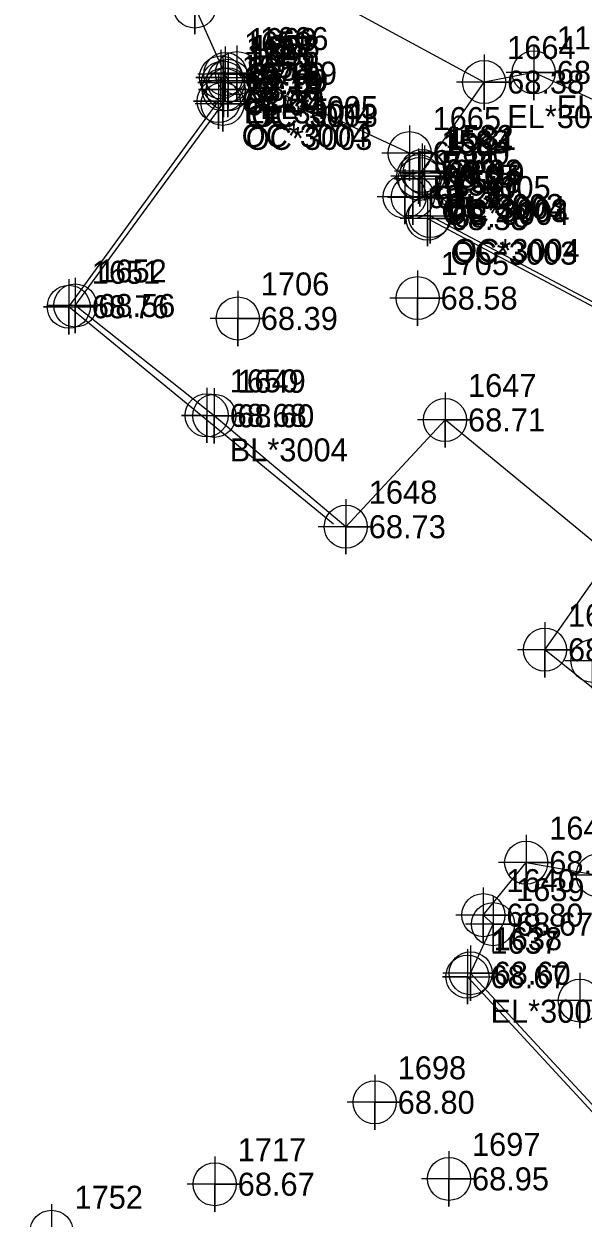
# Model space of a CAD drawing. Extents: x 2062781 to 2066835, y 358981 to 366501.
# Drawn here: x 2066367.2 to 2066428, y 366230 to 366359.8 of the extents above; entities that cross this region are included whole.
import ezdxf

# ---------------------------------------------------------------- set-up
doc = ezdxf.new("R2010")
doc.units = 0
for name, color, linetype in [('Exist DTM Breakline', 7, 'Continuous'), ('Exist DTM Breakline Cogo Comment', 7, 'Continuous'), ('Exist DTM Breakline Cogo Elevation', 7, 'Continuous'), ('Exist DTM Breakline Cogo Number', 7, 'Continuous'), ('Exist DTM Breakline Cogo Point CELL', 7, 'Continuous'), ('Exist DTM Regular Point CELL', 7, 'Continuous'), ('Exist DTM Regular Point Cogo Elevation', 7, 'Continuous'), ('Exist DTM Regular Point Cogo Number', 7, 'Continuous'), ('Exist Roads Curbs', 7, 'Continuous'), ('Exist Roads Curbs Cogo Comment', 7, 'Continuous'), ('Exist Roads Curbs Cogo Elevation', 7, 'Continuous'), ('Exist Roads Curbs Cogo Number', 7, 'Continuous'), ('Exist Roads Curbs Cogo Point CELL', 7, 'Continuous'), ('Exist Roads EOP', 7, 'Continuous'), ('Exist Roads EOP Cogo Comment', 7, 'Continuous'), ('Exist Roads EOP Cogo Elevation', 7, 'Continuous'), ('Exist Roads EOP Cogo Number', 7, 'Continuous'), ('Exist Roads EOP Cogo Point CELL', 7, 'Continuous'), ('Exist Roads EOP Other', 7, 'Continuous'), ('Exist Roads EOP Other Cogo Comment', 7, 'Continuous'), ('Exist Roads EOP Other Cogo Elevation', 7, 'Continuous'), ('Exist Roads EOP Other Cogo Number', 7, 'Continuous'), ('Exist Roads EOP Other Cogo Point CELL', 7, 'Continuous')]:
    doc.layers.add(name, color=color, linetype=linetype)

msp = doc.modelspace()

# ---------------------------------------------------------------- linework, layer by layer
at = {"layer": 'Exist DTM Breakline'}
msp.add_line((2066409.12, 366345.73), (2066390.37, 366354.42), dxfattribs=at)
at = {"layer": 'Exist DTM Breakline Cogo Point CELL'}
for points in [[(2066390.37, 366357.42), (2066390.37, 366351.42), (2066390.37, 366354.42), (2066393.37, 366354.42), (2066387.37, 366354.42)], [(2066409.12, 366348.73), (2066409.12, 366342.73), (2066409.12, 366345.73), (2066412.12, 366345.73), (2066406.12, 366345.73)]]:
    msp.add_lwpolyline(points, dxfattribs=at)
for centre in [(2066390.37, 366354.42), (2066409.12, 366345.73)]:
    msp.add_circle(centre, 2.34, dxfattribs=at)
at = {"layer": 'Exist DTM Regular Point CELL'}
for points in [[(2066409.99, 366332.97), (2066409.99, 366326.97), (2066409.99, 366329.97), (2066412.99, 366329.97), (2066406.99, 366329.97)], [(2066390.46, 366330.76), (2066390.46, 366324.76), (2066390.46, 366327.76), (2066393.46, 366327.76), (2066387.46, 366327.76)], [(2066428.99, 366293.55), (2066428.99, 366287.55), (2066428.99, 366290.55), (2066431.99, 366290.55), (2066425.99, 366290.55)], [(2066427.62, 366256.64), (2066427.62, 366250.64), (2066427.62, 366253.64), (2066430.62, 366253.64), (2066424.62, 366253.64)], [(2066405.33, 366245.58), (2066405.33, 366239.58), (2066405.33, 366242.58), (2066408.33, 366242.58), (2066402.33, 366242.58)], [(2066413.4, 366237.26), (2066413.4, 366231.26), (2066413.4, 366234.26), (2066416.4, 366234.26), (2066410.4, 366234.26)], [(2066387.95, 366236.68), (2066387.95, 366230.68), (2066387.95, 366233.68), (2066390.95, 366233.68), (2066384.95, 366233.68)], [(2066370.22, 366231.51), (2066370.22, 366225.51), (2066370.22, 366228.51), (2066373.22, 366228.51), (2066367.22, 366228.51)]]:
    msp.add_lwpolyline(points, dxfattribs=at)
for centre in [(2066409.99, 366329.97), (2066390.46, 366327.76), (2066428.99, 366290.55), (2066427.62, 366253.64), (2066405.33, 366242.58), (2066387.95, 366233.68), (2066413.4, 366234.26), (2066370.22, 366228.51)]:
    msp.add_circle(centre, 2.34, dxfattribs=at)
at = {"layer": 'Exist Roads Curbs'}
for p, q in [((2066388.85, 366353.4), (2066388.63, 366353.95)), ((2066410.75, 366343.57), (2066410.23, 366342.93)), ((2066411.35, 366338.9), (2066438.51, 366324.54))]:
    msp.add_line(p, q, dxfattribs=at)
for points in [[(2066400.84, 366305.42), (2066372.1, 366329.03), (2066388.38, 366351.38)], [(2066451.49, 366216.23), (2066445.42, 366220.54), (2066443.7, 366222.09), (2066441.6, 366224.92), (2066430.71, 366239.66), (2066415.41, 366256.23)]]:
    msp.add_lwpolyline(points, dxfattribs=at)
at = {"layer": 'Exist Roads Curbs Cogo Point CELL'}
for points in [[(2066388.63, 366356.95), (2066388.63, 366350.95), (2066388.63, 366353.95), (2066385.9, 366353.95), (2066391.63, 366353.95)], [(2066388.85, 366356.4), (2066388.85, 366350.4), (2066388.85, 366353.4), (2066386.12, 366353.4), (2066391.85, 366353.4)], [(2066388.92, 366355.64), (2066388.92, 366349.64), (2066388.92, 366352.64), (2066386.19, 366352.64), (2066391.92, 366352.64)], [(2066388.38, 366354.38), (2066388.38, 366348.38), (2066388.38, 366351.38), (2066385.65, 366351.38), (2066391.38, 366351.38)], [(2066410.75, 366346.57), (2066410.75, 366340.57), (2066410.75, 366343.57), (2066408.02, 366343.57), (2066413.75, 366343.57)], [(2066410.23, 366345.93), (2066410.23, 366339.93), (2066410.23, 366342.93), (2066407.5, 366342.93), (2066413.23, 366342.93)], [(2066409.47, 366343.95), (2066409.47, 366337.95), (2066409.47, 366340.95), (2066406.74, 366340.95), (2066412.47, 366340.95)], [(2066411.35, 366341.9), (2066411.35, 366335.9), (2066411.35, 366338.9), (2066408.62, 366338.9), (2066414.35, 366338.9)], [(2066372.1, 366332.03), (2066372.1, 366326.03), (2066372.1, 366329.03), (2066369.37, 366329.03), (2066375.1, 366329.03)], [(2066387.08, 366320.23), (2066387.08, 366314.23), (2066387.08, 366317.23), (2066384.35, 366317.23), (2066390.08, 366317.23)], [(2066415.41, 366259.23), (2066415.41, 366253.23), (2066415.41, 366256.23), (2066412.68, 366256.23), (2066418.41, 366256.23)]]:
    msp.add_lwpolyline(points, dxfattribs=at)
for centre in [(2066388.63, 366353.95), (2066388.85, 366353.4), (2066388.92, 366352.64), (2066388.38, 366351.38), (2066410.23, 366342.93), (2066410.75, 366343.57), (2066409.47, 366340.95), (2066411.35, 366338.9), (2066372.1, 366329.03), (2066387.08, 366317.23), (2066415.41, 366256.23)]:
    msp.add_circle(centre, 2.34, dxfattribs=at)
at = {"layer": 'Exist Roads EOP'}
msp.add_line((2066380.34, 366373.44), (2066417.22, 366353.45), dxfattribs=at)
for points in [[(2066422.61, 366354.5), (2066417.22, 366353.45)], [(2066464.31, 366336.08), (2066463.29, 366336.04), (2066463.04, 366335.65), (2066446.54, 366343.53), (2066422.61, 366354.5)]]:
    msp.add_lwpolyline(points, dxfattribs=at)
at = {"layer": 'Exist Roads EOP Cogo Point CELL'}
for points in [[(2066422.61, 366357.5), (2066422.61, 366351.5), (2066422.61, 366354.5), (2066425.61, 366354.5), (2066419.61, 366354.5)], [(2066417.22, 366356.45), (2066417.22, 366350.45), (2066417.22, 366353.45), (2066420.22, 366353.45), (2066414.22, 366353.45)]]:
    msp.add_lwpolyline(points, dxfattribs=at)
for centre in [(2066422.61, 366354.5), (2066417.22, 366353.45)]:
    msp.add_circle(centre, 2.34, dxfattribs=at)
at = {"layer": 'Exist Roads EOP Other'}
for p, q in [((2066410.49, 366343.78), (2066410.08, 366343.23)), ((2066411.08, 366338.61), (2066438.3, 366324.11))]:
    msp.add_line(p, q, dxfattribs=at)
for points in [[(2066389.42, 366353.58), (2066389.1, 366354.32), (2066385.78, 366361.66), (2066382.35, 366370.67)], [(2066410.49, 366343.78), (2066417.22, 366353.45)], [(2066459.71, 366246.06), (2066462.1, 366242.15), (2066463.83, 366240.14), (2066451.7, 366216.53), (2066445.82, 366221.12), (2066444.22, 366222.58), (2066442.04, 366225.44), (2066431.16, 366239.96), (2066415.75, 366256.61), (2066418.19, 366261.94), (2066417.13, 366262.92), (2066421.79, 366268.63), (2066429.57, 366267.25), (2066436.9, 366275.22), (2066436.28, 366281.78), (2066423.83, 366291.76), (2066430.97, 366301.93), (2066412.97, 366316.73), (2066402.19, 366305.13), (2066387.9, 366317.18), (2066372.8, 366329.17), (2066388.82, 366351.08)]]:
    msp.add_lwpolyline(points, dxfattribs=at)
at = {"layer": 'Exist Roads EOP Other Cogo Point CELL'}
for points in [[(2066385.78, 366364.66), (2066385.78, 366358.66), (2066385.78, 366361.66), (2066388.78, 366361.66), (2066382.78, 366361.66)], [(2066389.1, 366357.32), (2066389.1, 366351.32), (2066389.1, 366354.32), (2066392.1, 366354.32), (2066386.1, 366354.32)], [(2066389.42, 366356.58), (2066389.42, 366350.58), (2066389.42, 366353.58), (2066392.42, 366353.58), (2066386.42, 366353.58)], [(2066389.37, 366355.65), (2066389.37, 366349.65), (2066389.37, 366352.65), (2066392.37, 366352.65), (2066386.37, 366352.65)], [(2066388.82, 366354.08), (2066388.82, 366348.08), (2066388.82, 366351.08), (2066391.82, 366351.08), (2066385.82, 366351.08)], [(2066410.08, 366346.23), (2066410.08, 366340.23), (2066410.08, 366343.23), (2066413.08, 366343.23), (2066407.08, 366343.23)], [(2066410.49, 366346.78), (2066410.49, 366340.78), (2066410.49, 366343.78), (2066413.49, 366343.78), (2066407.49, 366343.78)], [(2066408.59, 366343.99), (2066408.59, 366337.99), (2066408.59, 366340.99), (2066411.59, 366340.99), (2066405.59, 366340.99)], [(2066411.08, 366341.61), (2066411.08, 366335.61), (2066411.08, 366338.61), (2066414.08, 366338.61), (2066408.08, 366338.61)], [(2066372.8, 366332.17), (2066372.8, 366326.17), (2066372.8, 366329.17), (2066375.8, 366329.17), (2066369.8, 366329.17)], [(2066387.9, 366320.18), (2066387.9, 366314.18), (2066387.9, 366317.18), (2066390.9, 366317.18), (2066384.9, 366317.18)], [(2066412.97, 366319.73), (2066412.97, 366313.73), (2066412.97, 366316.73), (2066415.97, 366316.73), (2066409.97, 366316.73)], [(2066402.19, 366308.13), (2066402.19, 366302.13), (2066402.19, 366305.13), (2066405.19, 366305.13), (2066399.19, 366305.13)], [(2066423.83, 366294.76), (2066423.83, 366288.76), (2066423.83, 366291.76), (2066426.83, 366291.76), (2066420.83, 366291.76)], [(2066421.79, 366271.63), (2066421.79, 366265.63), (2066421.79, 366268.63), (2066424.79, 366268.63), (2066418.79, 366268.63)], [(2066429.57, 366270.25), (2066429.57, 366264.25), (2066429.57, 366267.25), (2066432.57, 366267.25), (2066426.57, 366267.25)], [(2066417.13, 366265.92), (2066417.13, 366259.92), (2066417.13, 366262.92), (2066420.13, 366262.92), (2066414.13, 366262.92)], [(2066418.19, 366264.94), (2066418.19, 366258.94), (2066418.19, 366261.94), (2066421.19, 366261.94), (2066415.19, 366261.94)], [(2066415.75, 366259.61), (2066415.75, 366253.61), (2066415.75, 366256.61), (2066418.75, 366256.61), (2066412.75, 366256.61)]]:
    msp.add_lwpolyline(points, dxfattribs=at)
for centre in [(2066385.78, 366361.66), (2066389.1, 366354.32), (2066389.42, 366353.58), (2066389.37, 366352.65), (2066388.82, 366351.08), (2066410.08, 366343.23), (2066410.49, 366343.78), (2066408.59, 366340.99), (2066411.08, 366338.61), (2066372.8, 366329.17), (2066387.9, 366317.18), (2066412.97, 366316.73), (2066402.19, 366305.13), (2066423.83, 366291.76), (2066421.79, 366268.63), (2066429.57, 366267.25), (2066417.13, 366262.92), (2066418.19, 366261.94), (2066415.75, 366256.61)]:
    msp.add_circle(centre, 2.34, dxfattribs=at)

# ---------------------------------------------------------------- texts
at = {"layer": 'Exist DTM Breakline Cogo Comment'}
for s, p in [('EL*4005', (2066392.87, 366349.42)), ('BL*4005', (2066411.62, 366340.73))]:
    msp.add_text(s, height=2.5, dxfattribs=at).set_placement(p)
at = {"layer": 'Exist DTM Breakline Cogo Elevation'}
for s, p in [('67.99', (2066392.87, 366353.17)), ('67.90', (2066411.62, 366344.48))]:
    msp.add_text(s, height=2.5, dxfattribs=at).set_placement(p)
at = {"layer": 'Exist DTM Breakline Cogo Number'}
for s, p in [('1666', (2066392.87, 366356.92)), ('1665', (2066411.62, 366348.23))]:
    msp.add_text(s, height=2.5, dxfattribs=at).set_placement(p)
at = {"layer": 'Exist DTM Regular Point Cogo Elevation'}
for s, p in [('68.58', (2066412.49, 366328.72)), ('68.39', (2066392.96, 366326.51)), ('68.80', (2066407.83, 366241.33)), ('68.67', (2066390.45, 366232.43)), ('68.95', (2066415.9, 366233.01))]:
    msp.add_text(s, height=2.5, dxfattribs=at).set_placement(p)
at = {"layer": 'Exist DTM Regular Point Cogo Number'}
for s, p in [('1705', (2066412.49, 366332.47)), ('1706', (2066392.96, 366330.26)), ('1698', (2066407.83, 366245.08)), ('1717', (2066390.45, 366236.18)), ('1697', (2066415.9, 366236.76)), ('1752', (2066372.72, 366231.01))]:
    msp.add_text(s, height=2.5, dxfattribs=at).set_placement(p)
at = {"layer": 'Exist Roads Curbs Cogo Comment'}
for s, p in [('EL*3004', (2066391.13, 366348.95)), ('OC*3004', (2066391.35, 366348.4)), ('OC*3004', (2066390.88, 366346.38)), ('BL*3004', (2066413.25, 366338.57)), ('OC*3004', (2066412.73, 366337.93)), ('OC*3004', (2066413.85, 366333.9)), ('BL*3004', (2066389.58, 366312.23)), ('EL*3004', (2066417.91, 366251.23))]:
    msp.add_text(s, height=2.5, dxfattribs=at).set_placement(p)
at = {"layer": 'Exist Roads Curbs Cogo Elevation'}
for s, p in [('68.18', (2066391.13, 366352.7)), ('68.19', (2066391.35, 366352.15)), ('68.20', (2066390.88, 366350.13)), ('68.18', (2066391.42, 366351.39)), ('68.24', (2066412.73, 366341.68)), ('68.19', (2066413.25, 366342.32)), ('68.30', (2066411.97, 366339.7)), ('68.48', (2066413.85, 366337.65)), ('68.76', (2066374.6, 366327.78)), ('68.68', (2066389.58, 366315.98)), ('68.67', (2066417.91, 366254.98))]:
    msp.add_text(s, height=2.5, dxfattribs=at).set_placement(p)
at = {"layer": 'Exist Roads Curbs Cogo Number'}
for s, p in [('1659', (2066391.13, 366356.45)), ('1657', (2066391.35, 366355.9)), ('1655', (2066391.42, 366355.14)), ('1653', (2066390.88, 366353.88)), ('1584', (2066412.73, 366345.43)), ('1581', (2066413.25, 366346.07)), ('1585', (2066411.97, 366343.45)), ('1588', (2066413.85, 366341.4)), ('1651', (2066374.6, 366331.53)), ('1650', (2066389.58, 366319.73)), ('1637', (2066417.91, 366258.73))]:
    msp.add_text(s, height=2.5, dxfattribs=at).set_placement(p)
at = {"layer": 'Exist Roads EOP Cogo Comment'}
for p in [(2066425.11, 366349.5), (2066419.72, 366348.45)]:
    msp.add_text('EL*3001', height=2.5, dxfattribs=at).set_placement(p)
at = {"layer": 'Exist Roads EOP Cogo Elevation'}
for s, p in [('68.60', (2066425.11, 366353.25)), ('68.38', (2066419.72, 366352.2))]:
    msp.add_text(s, height=2.5, dxfattribs=at).set_placement(p)
at = {"layer": 'Exist Roads EOP Cogo Number'}
for s, p in [('1108', (2066425.11, 366357)), ('1664', (2066419.72, 366355.95))]:
    msp.add_text(s, height=2.5, dxfattribs=at).set_placement(p)
at = {"layer": 'Exist Roads EOP Other Cogo Comment'}
for s, p in [('OC*3003', (2066391.92, 366348.58)), ('OC*3003', (2066391.32, 366346.08)), ('BL*3003', (2066412.99, 366338.78)), ('OC*3003', (2066412.58, 366338.23)), ('OC*3003', (2066413.58, 366333.61))]:
    msp.add_text(s, height=2.5, dxfattribs=at).set_placement(p)
at = {"layer": 'Exist Roads EOP Other Cogo Elevation'}
for s, p in [('68.00', (2066391.6, 366353.07)), ('67.99', (2066391.92, 366352.33)), ('68.02', (2066391.87, 366351.4)), ('68.04', (2066391.32, 366349.83)), ('68.03', (2066412.99, 366342.53)), ('68.07', (2066412.58, 366341.98)), ('68.21', (2066411.09, 366339.74)), ('68.33', (2066413.58, 366337.36)), ('68.56', (2066375.3, 366327.92)), ('68.60', (2066390.4, 366315.93)), ('68.71', (2066415.47, 366315.48)), ('68.73', (2066404.69, 366303.88)), ('68.59', (2066426.33, 366290.51)), ('68.90', (2066424.29, 366267.38)), ('68.80', (2066419.63, 366261.67)), ('68.67', (2066420.69, 366260.69)), ('68.60', (2066418.25, 366255.36))]:
    msp.add_text(s, height=2.5, dxfattribs=at).set_placement(p)
at = {"layer": 'Exist Roads EOP Other Cogo Number'}
for s, p in [('1660', (2066391.6, 366356.82)), ('1658', (2066391.92, 366356.08)), ('1656', (2066391.87, 366355.15)), ('1654', (2066391.32, 366353.58)), ('1582', (2066412.99, 366346.28)), ('1583', (2066412.58, 366345.73)), ('1586', (2066411.09, 366343.49)), ('1587', (2066413.58, 366341.11)), ('1652', (2066375.3, 366331.67)), ('1649', (2066390.4, 366319.68)), ('1647', (2066415.47, 366319.23)), ('1648', (2066404.69, 366307.63)), ('1645', (2066426.33, 366294.26)), ('1641', (2066424.29, 366271.13)), ('1640', (2066419.63, 366265.42)), ('1639', (2066420.69, 366264.44)), ('1638', (2066418.25, 366259.11))]:
    msp.add_text(s, height=2.5, dxfattribs=at).set_placement(p)

doc.saveas('drawing.dxf')
